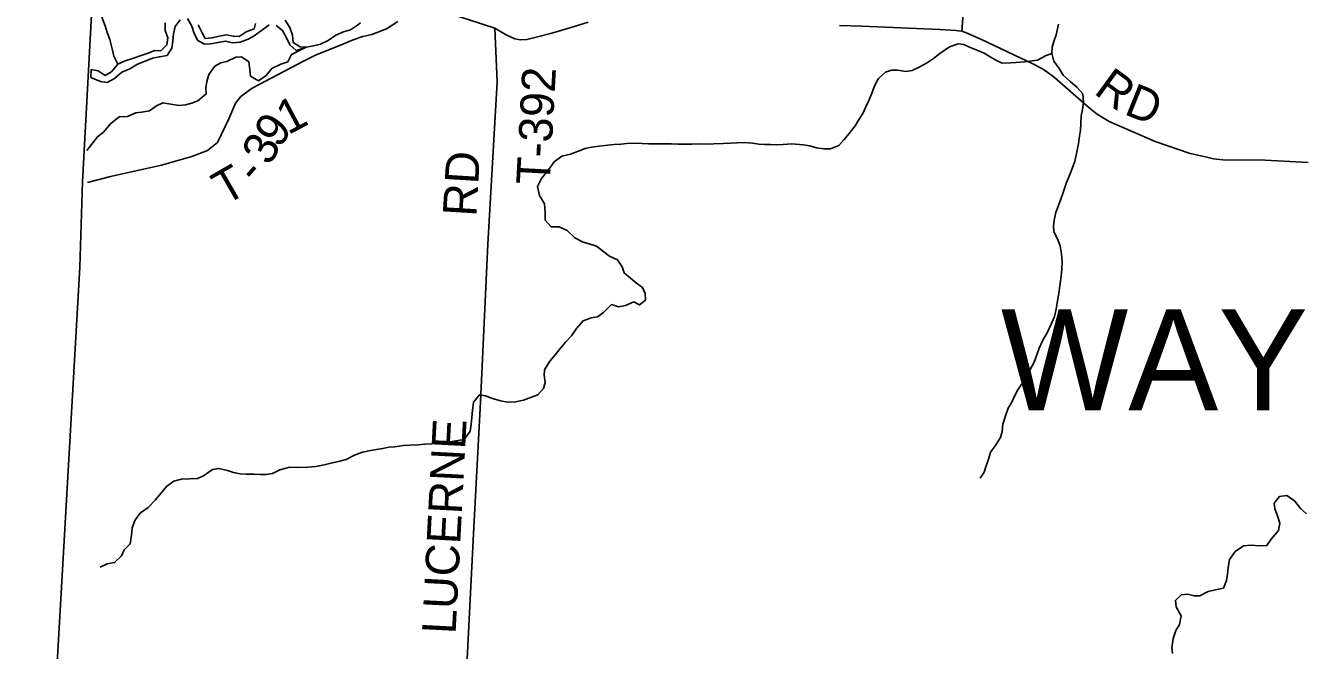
# Model space of a CAD drawing. Extents: x 1759416 to 2214760, y 252598 to 1116833.
# Drawn here: x 1929509 to 1940879, y 890747 to 896318 of the extents above; entities that cross this region are included whole.
import ezdxf

# ---------------------------------------------------------------- set-up
doc = ezdxf.new("R2010")
doc.units = 0
for name, color, linetype in [('GM_X_Adjacent_County', 7, 'Continuous'), ('GM_X_County', 7, 'Continuous'), ('GM_X_Major_River', 7, 'Continuous'), ('GM_X_Minor_River', 7, 'Continuous'), ('GM_X_Township', 7, 'Continuous'), ('GM_X_Township_Road', 7, 'Continuous'), ('GM_X_Township_Road_Text', 7, 'Continuous'), ('GM_X_Township_Text', 7, 'Continuous')]:
    doc.layers.add(name, color=color, linetype=linetype)

msp = doc.modelspace()

# ---------------------------------------------------------------- linework, layer by layer
at = {"layer": 'GM_X_Adjacent_County'}
msp.add_lwpolyline([(1931473, 919044), (1931168, 914595), (1930891, 910644), (1930824, 909461), (1930733, 907844), (1930665, 906634), (1930611, 905616), (1930247, 898751), (1930144, 897297), (1930019, 894924), (1929994, 894165), (1929509, 885709)], dxfattribs=at)
at = {"layer": 'GM_X_County'}
msp.add_lwpolyline([(1929509, 885709), (1929994, 894165), (1930019, 894924), (1930144, 897297), (1930247, 898751), (1930611, 905616), (1930665, 906634), (1930733, 907844), (1930824, 909461), (1930891, 910644), (1931168, 914595), (1931473, 919044)], dxfattribs=at)
at = {"layer": 'GM_X_Major_River'}
msp.add_line((1930095, 895925), (1930091, 895854), dxfattribs=at)
for points in [[(1930091, 895854), (1930177, 895819), (1930238, 895811), (1930303, 895845), (1930369, 895902), (1930441, 895932), (1930509, 895974), (1930577, 896001), (1930643, 896027), (1930703, 896039), (1930773, 896051), (1930815, 896116), (1930822, 896178), (1930830, 896244), (1930844, 896310), (1930888, 896368)], [(1930754, 896342), (1930756, 896272), (1930780, 896208), (1930770, 896144), (1930715, 896093), (1930663, 896095), (1930595, 896067), (1930541, 896049), (1930471, 896026), (1930397, 896002), (1930333, 895972), (1930277, 895905), (1930219, 895871), (1930157, 895915), (1930095, 895925)], [(1930954, 896381), (1930992, 896313), (1931012, 896245), (1931046, 896185), (1931107, 896151), (1931159, 896155), (1931227, 896165), (1931290, 896178), (1931357, 896164), (1931425, 896168), (1931494, 896196), (1931548, 896227), (1931614, 896273), (1931682, 896323)], [(1931560, 896337), (1931548, 896287), (1931478, 896260), (1931414, 896220), (1931364, 896222), (1931300, 896234), (1931240, 896223), (1931172, 896207), (1931110, 896201), (1931084, 896253), (1931048, 896323)], [(1931744, 896319), (1931802, 896274), (1931836, 896208), (1931865, 896144), (1931923, 896094), (1931991, 896116), (1932011, 896126)], [(1932011, 896126), (1931959, 896128), (1931897, 896166), (1931890, 896232), (1931866, 896300), (1931826, 896366)], [(1932496, 896342), (1932470, 896322), (1932406, 896278), (1932344, 896260), (1932276, 896233), (1932207, 896183), (1932139, 896151), (1932077, 896136), (1932011, 896126)]]:
    msp.add_lwpolyline(points, dxfattribs=at)
at = {"layer": 'GM_X_Minor_River'}
for points in [[(1930333, 895972), (1930298, 896045), (1930282, 896109), (1930261, 896193), (1930239, 896255), (1930220, 896314), (1930200, 896368), (1930175, 896436), (1930131, 896582)], [(1938720, 896329), (1938701, 896235), (1938679, 896176), (1938664, 896124), (1938662, 896072), (1938679, 896000), (1938726, 895934), (1938764, 895876), (1938825, 895819), (1938884, 895767), (1938939, 895708), (1938945, 895630), (1938936, 895568), (1938924, 895513), (1938919, 895443), (1938916, 895383), (1938908, 895333), (1938899, 895264), (1938889, 895208), (1938866, 895107), (1938847, 895051), (1938825, 894997), (1938792, 894918), (1938763, 894828), (1938739, 894761), (1938696, 894650), (1938681, 894582), (1938676, 894530), (1938678, 894478), (1938713, 894416), (1938735, 894354), (1938748, 894284), (1938753, 894212), (1938752, 894146), (1938746, 894083), (1938735, 894019), (1938724, 893931), (1938708, 893846), (1938699, 893788), (1938684, 893724), (1938656, 893655), (1938623, 893583), (1938581, 893514), (1938550, 893443), (1938531, 893391), (1938503, 893318), (1938468, 893252), (1938440, 893201), (1938407, 893143), (1938359, 893070), (1938328, 893014), (1938304, 892961), (1938273, 892907), (1938251, 892848), (1938224, 892764), (1938219, 892698), (1938205, 892645), (1938158, 892575), (1938116, 892514), (1938097, 892452), (1938077, 892393), (1938058, 892337), (1938024, 892284)], [(1932011, 896126), (1931880, 896059), (1931850, 895993), (1931786, 895972), (1931705, 895934), (1931655, 895871), (1931586, 895825), (1931517, 895866), (1931509, 895922), (1931500, 895994), (1931436, 896038), (1931384, 896035), (1931304, 895997), (1931251, 895984), (1931199, 895956), (1931143, 895882), (1931126, 895820), (1931116, 895762), (1931119, 895708), (1931045, 895645), (1930993, 895625), (1930936, 895611), (1930880, 895606), (1930804, 895618), (1930735, 895627), (1930678, 895601), (1930614, 895556), (1930544, 895546), (1930494, 895538), (1930420, 895507), (1930345, 895505), (1930269, 895444), (1930204, 895366), (1930152, 895324), (1930055, 895203)], [(1938663, 896068), (1938610, 896049), (1938535, 896010), (1938485, 896004), (1938421, 895995), (1938345, 895988), (1938292, 895984), (1938218, 895983), (1938162, 896008), (1938112, 896038), (1938059, 896071), (1938003, 896095), (1937928, 896126), (1937878, 896147), (1937826, 896153), (1937748, 896128), (1937664, 896069), (1937605, 896024), (1937545, 895981), (1937467, 895940), (1937415, 895916), (1937359, 895909), (1937289, 895920), (1937231, 895920), (1937179, 895903), (1937115, 895846), (1937084, 895786), (1937062, 895729), (1937029, 895649), (1937000, 895586), (1936976, 895534), (1936939, 895473), (1936907, 895423), (1936854, 895354), (1936808, 895299), (1936761, 895248), (1936689, 895218), (1936627, 895217), (1936562, 895226), (1936504, 895244), (1936444, 895255), (1936344, 895262), (1936266, 895257), (1936209, 895254), (1936157, 895256), (1936103, 895257), (1936049, 895261), (1935991, 895270), (1935921, 895275), (1935853, 895272), (1935800, 895268), (1935730, 895265), (1935648, 895262), (1935586, 895261), (1935524, 895263), (1935450, 895260), (1935388, 895261), (1935328, 895261), (1935269, 895262), (1935187, 895263), (1935127, 895262), (1935065, 895264), (1935007, 895267), (1934939, 895268), (1934873, 895266), (1934819, 895261), (1934760, 895256), (1934676, 895247), (1934626, 895243), (1934556, 895232), (1934500, 895221), (1934432, 895196), (1934369, 895172), (1934293, 895153), (1934225, 895104), (1934172, 895031), (1934110, 894954), (1934075, 894882), (1934094, 894802), (1934136, 894728), (1934143, 894644), (1934144, 894582), (1934197, 894524), (1934269, 894523), (1934341, 894490), (1934408, 894426), (1934481, 894387), (1934535, 894371), (1934601, 894350), (1934666, 894301), (1934718, 894261), (1934789, 894230), (1934829, 894166), (1934848, 894112), (1934903, 894067), (1934959, 894021), (1935012, 893982), (1935036, 893930), (1935037, 893870), (1934985, 893827), (1934933, 893854)], [(1934933, 893854), (1934861, 893823), (1934797, 893811), (1934735, 893830), (1934665, 893761), (1934611, 893720), (1934553, 893712), (1934481, 893685), (1934422, 893618), (1934377, 893551), (1934327, 893497), (1934281, 893442), (1934234, 893383), (1934184, 893325), (1934137, 893250), (1934134, 893200), (1934144, 893136), (1934129, 893083), (1934077, 893025), (1934023, 893004), (1933949, 892977), (1933879, 892962), (1933809, 892961), (1933745, 892971)], [(1930175, 891490), (1930239, 891518), (1930303, 891531), (1930365, 891591), (1930390, 891645), (1930444, 891697), (1930455, 891775), (1930461, 891839), (1930486, 891911), (1930536, 891974), (1930603, 892022), (1930665, 892088), (1930712, 892144), (1930768, 892209), (1930831, 892257), (1930901, 892274), (1930971, 892278), (1931043, 892281), (1931097, 892303), (1931176, 892359), (1931234, 892370), (1931312, 892350), (1931365, 892333), (1931425, 892323), (1931477, 892318), (1931549, 892318), (1931605, 892315), (1931655, 892315), (1931713, 892325), (1931778, 892356), (1931866, 892382), (1931928, 892379), (1932028, 892382), (1932098, 892388), (1932172, 892403), (1932248, 892421), (1932312, 892435), (1932369, 892448), (1932443, 892488), (1932513, 892515), (1932587, 892529), (1932639, 892538), (1932697, 892548), (1932748, 892558), (1932804, 892563), (1932880, 892573), (1932938, 892576), (1933010, 892580), (1933070, 892585), (1933134, 892589), (1933192, 892595), (1933256, 892602), (1933312, 892610), (1933366, 892619), (1933422, 892629), (1933475, 892703), (1933485, 892765), (1933490, 892825), (1933496, 892889), (1933505, 892961), (1933557, 893027), (1933611, 893018), (1933665, 892996), (1933745, 892971)], [(1940933, 891964), (1940879, 892013), (1940828, 892079), (1940757, 892128), (1940691, 892119), (1940644, 892061), (1940650, 892011), (1940673, 891947), (1940694, 891881), (1940682, 891816), (1940619, 891740), (1940578, 891683), (1940513, 891680), (1940439, 891685), (1940371, 891679), (1940297, 891628), (1940246, 891557), (1940233, 891483), (1940227, 891428), (1940218, 891370), (1940192, 891304), (1940122, 891289), (1940056, 891274), (1939981, 891235), (1939931, 891234), (1939870, 891250), (1939816, 891243), (1939763, 891194), (1939771, 891136), (1939814, 891057), (1939801, 890980), (1939767, 890924), (1939744, 890855), (1939733, 890771), (1939739, 890721)]]:
    msp.add_lwpolyline(points, dxfattribs=at)
at = {"layer": 'GM_X_Township'}
msp.add_lwpolyline([(1929509, 885709), (1929994, 894165), (1930019, 894924), (1930144, 897297), (1930247, 898751), (1930611, 905616), (1930665, 906634), (1930733, 907844), (1932937, 907680), (1937425, 907470), (1947328, 906938)], dxfattribs=at)
at = {"layer": 'GM_X_Township_Road'}
for points in [[(1937967, 898176), (1937971, 898074), (1937968, 898018), (1937960, 897976), (1937943, 897921), (1937915, 897877), (1937902, 897807), (1937885, 897682), (1937889, 897666), (1937910, 897632), (1937934, 897592), (1937946, 897570), (1937949, 897522), (1937895, 896743), (1937860, 896267)], [(1933365, 896402), (1933694, 896293)], [(1930062, 894919), (1930266, 894972), (1930723, 895074), (1930993, 895151), (1931132, 895205), (1931220, 895276), (1931322, 895485), (1931382, 895625), (1931430, 895685), (1931530, 895759), (1931988, 896001), (1932094, 896052), (1932339, 896152), (1932430, 896191), (1932516, 896221), (1932598, 896238), (1932728, 896289), (1932829, 896352)], [(1933694, 896293), (1933714, 895816), (1933632, 894368), (1933567, 892964), (1933503, 891787), (1933448, 890674), (1933446, 890639), (1933438, 890616), (1933416, 890594), (1933388, 890578), (1933314, 890574), (1932826, 890599), (1932768, 890587), (1932716, 890569), (1932688, 890546), (1932663, 890514), (1932655, 890440), (1932562, 888938), (1932520, 887949)], [(1933694, 896293), (1933694, 896293), (1933790, 896238), (1933872, 896199), (1933924, 896191), (1933980, 896192), (1934086, 896219), (1934204, 896249), (1934394, 896307), (1934528, 896347)], [(1936769, 896318), (1936966, 896311), (1937663, 896281), (1937805, 896274), (1937860, 896267), (1937906, 896249), (1938033, 896194), (1938491, 895977), (1938566, 895938), (1938604, 895914), (1938685, 895853), (1938923, 895645), (1939012, 895570), (1939067, 895528), (1939174, 895463), (1939584, 895285), (1939894, 895178), (1940044, 895144), (1940102, 895130), (1940187, 895119), (1940563, 895116), (1940948, 895096)]]:
    msp.add_lwpolyline(points, dxfattribs=at)

# ---------------------------------------------------------------- texts
at = {"layer": 'GM_X_Township_Road_Text'}
for s, rotation, p in [('T-392', 86.9141, (1934184, 894892)), ('R', 323.7609, (1939027, 895716)), ('D', 338.0416, (1939296, 895531)), ('1', 27.9011, (1931851, 895339)), ('9', 53.5797, (1931768, 895214)), ('3', 64.8742, (1931697, 895060)), ('RD', 86.5466, (1933529, 894610)), ('T', 30.0649, (1931290, 894710)), ('-', 48.8586, (1931566, 894891)), ('LUCERNE', 87.034, (1933344, 890889))]:
    msp.add_text(s, height=300, rotation=rotation, dxfattribs=at).set_placement(p)
at = {"layer": 'GM_X_Township_Text'}
msp.add_text('WAYNE', height=900, rotation=0, dxfattribs=at).set_placement((1938207, 892889))

doc.saveas('drawing.dxf')
